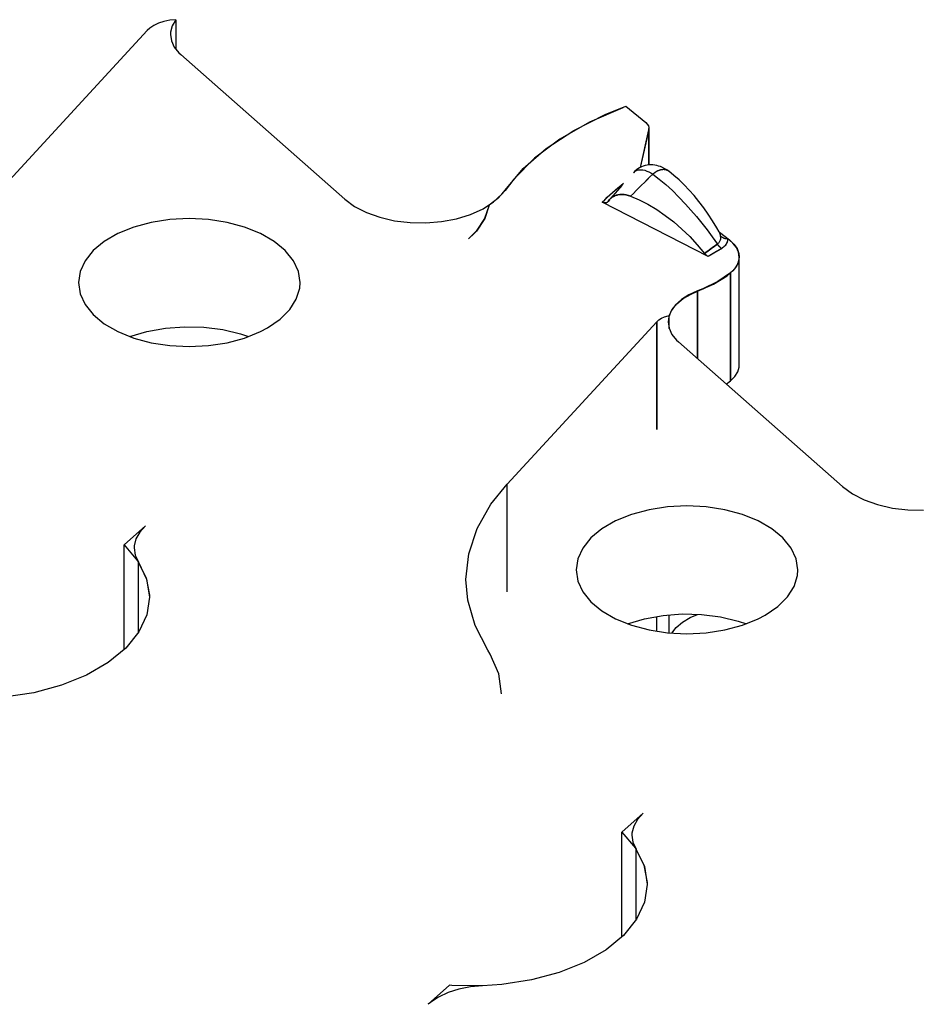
# Model space of a CAD drawing. Header units: inches. Extents: x 3 to 289, y 4 to 291.
# Tile 547 of 634: x 183.41 to 184.69, y 134.66 to 136.06. Entities that reach past the tile are written whole.
import ezdxf

# ---------------------------------------------------------------- set-up
doc = ezdxf.new("R2010")
doc.units = ezdxf.units.IN
doc.header["$LTSCALE"] = 0.5
doc.header["$MEASUREMENT"] = 0
doc.layers.add('DBU', color=7, linetype='Continuous')

msp = doc.modelspace()

# ---------------------------------------------------------------- linework, layer by layer
at = {"layer": 'DBU', "color": 30, "linetype": 'Continuous'}
for p, q in [((183.6048, 136.0534), (183.5991, 136.0495)), ((183.6116, 136.0566), (183.6048, 136.0534)), ((183.6192, 136.059), (183.6116, 136.0566)), ((183.6275, 136.0607), (183.6192, 136.059)), ((183.6361, 136.0615), (183.6275, 136.0607)), ((183.631, 136.053), (183.6286, 136.044)), ((183.6361, 136.0615), (183.631, 136.053)), ((183.6361, 136.0615), (183.6361, 136.0193)), ((183.5955, 136.0462), (183.3829, 135.8153)), ((183.5991, 136.0495), (183.5955, 136.0462)), ((183.6286, 136.044), (183.6283, 136.0404)), ((183.6283, 136.0404), (183.6297, 136.0314)), ((183.6297, 136.0314), (183.6338, 136.0226)), ((183.6338, 136.0226), (183.6404, 136.0144)), ((183.6404, 136.0144), (183.6431, 136.0119)), ((183.6431, 136.0119), (183.8762, 135.8064)), ((184.246, 135.9266), (184.2756, 135.9385)), ((184.2756, 135.9385), (184.3037, 135.9153)), ((184.2013, 135.9042), (184.246, 135.9266)), ((184.271, 135.9364), (184.2237, 135.9158)), ((184.2237, 135.9158), (184.1816, 135.8918)), ((184.3037, 135.9153), (184.3059, 135.9131)), ((184.3059, 135.9131), (184.3074, 135.9108)), ((184.3074, 135.9108), (184.3081, 135.9083)), ((184.1623, 135.8786), (184.2013, 135.9042)), ((184.308, 135.9052), (184.2959, 135.8515)), ((184.296, 135.8516), (184.308, 135.9048)), ((184.3082, 135.907), (184.308, 135.9052)), ((184.308, 135.9048), (184.3082, 135.9066)), ((184.3081, 135.9083), (184.3082, 135.907)), ((184.3082, 135.8551), (184.3082, 135.907)), ((184.3082, 135.8551), (184.3082, 135.9066)), ((184.1816, 135.8918), (184.1456, 135.8647)), ((184.1296, 135.8501), (184.1623, 135.8786)), ((184.1456, 135.8647), (184.1162, 135.835)), ((184.3028, 135.8542), (184.3001, 135.8534)), ((184.3055, 135.8547), (184.3028, 135.8542)), ((184.3082, 135.8551), (184.3055, 135.8547)), ((184.311, 135.8552), (184.3082, 135.8551)), ((184.3138, 135.8551), (184.311, 135.8552)), ((184.3165, 135.8548), (184.3138, 135.8551)), ((184.3193, 135.8543), (184.3165, 135.8548)), ((184.3219, 135.8536), (184.3193, 135.8543)), ((184.1038, 135.8193), (184.1296, 135.8501)), ((184.2882, 135.8461), (184.2863, 135.8441)), ((184.2863, 135.8441), (184.287, 135.8449)), ((184.287, 135.8449), (184.2887, 135.8463)), ((184.2904, 135.848), (184.2882, 135.8461)), ((184.2887, 135.8463), (184.2906, 135.8473)), ((184.2926, 135.8496), (184.2904, 135.848)), ((184.2906, 135.8473), (184.2926, 135.848)), ((184.295, 135.8511), (184.2926, 135.8496)), ((184.2926, 135.848), (184.2949, 135.8484)), ((184.2949, 135.8484), (184.2972, 135.8484)), ((184.2975, 135.8523), (184.295, 135.8511)), ((184.2972, 135.8484), (184.2997, 135.8481)), ((184.3001, 135.8534), (184.2975, 135.8523)), ((184.2997, 135.8481), (184.3024, 135.8475)), ((184.3024, 135.8475), (184.3051, 135.8465)), ((184.3051, 135.8465), (184.3079, 135.8453)), ((184.3079, 135.8453), (184.3107, 135.8437)), ((184.3107, 135.8437), (184.3136, 135.8419)), ((184.3246, 135.8527), (184.3219, 135.8536)), ((184.3277, 135.8514), (184.3246, 135.8527)), ((184.3308, 135.8498), (184.3277, 135.8514)), ((184.3337, 135.848), (184.3308, 135.8498)), ((184.3365, 135.8461), (184.3337, 135.848)), ((184.3438, 135.8403), (184.3365, 135.8461)), ((184.351, 135.834), (184.3438, 135.8403)), ((184.1162, 135.835), (184.1038, 135.8189)), ((184.2703, 135.8263), (184.2537, 135.8075)), ((184.3583, 135.827), (184.351, 135.834)), ((184.3654, 135.8195), (184.3583, 135.827)), ((184.0875, 135.8026), (184.0993, 135.8136)), ((184.1038, 135.8189), (184.0936, 135.8074)), ((184.0993, 135.8136), (184.1038, 135.8193)), ((184.2603, 135.8116), (184.2629, 135.8124)), ((184.2629, 135.8124), (184.2655, 135.813)), ((184.2655, 135.813), (184.2687, 135.8132)), ((184.2687, 135.8132), (184.2719, 135.8131)), ((184.2719, 135.8131), (184.2753, 135.8127)), ((184.2753, 135.8127), (184.2787, 135.8118)), ((184.2787, 135.8118), (184.2822, 135.8107)), ((184.3724, 135.8116), (184.3654, 135.8195)), ((183.8762, 135.8064), (183.8901, 135.7962)), ((184.0725, 135.7929), (184.0875, 135.8026)), ((184.0814, 135.7978), (184.0751, 135.779)), ((184.0936, 135.8074), (184.0814, 135.7978)), ((184.3924, 135.7251), (184.2417, 135.8022)), ((184.2424, 135.8018), (184.2417, 135.8022)), ((184.243, 135.8016), (184.2424, 135.8018)), ((184.2437, 135.8014), (184.243, 135.8016)), ((184.2443, 135.8012), (184.2437, 135.8014)), ((184.2449, 135.8011), (184.2443, 135.8012)), ((184.2455, 135.801), (184.2449, 135.8011)), ((184.246, 135.801), (184.2455, 135.801)), ((184.2466, 135.8011), (184.246, 135.801)), ((184.2472, 135.8012), (184.2466, 135.8011)), ((184.2477, 135.8013), (184.2472, 135.8012)), ((184.2482, 135.8015), (184.2477, 135.8013)), ((184.2486, 135.8018), (184.2482, 135.8015)), ((184.2491, 135.8021), (184.2486, 135.8018)), ((184.2495, 135.8024), (184.2491, 135.8021)), ((184.2491, 135.8021), (184.2491, 135.8021)), ((184.2498, 135.8028), (184.2495, 135.8024)), ((184.2501, 135.8033), (184.2498, 135.8028)), ((184.2501, 135.8033), (184.2518, 135.8054)), ((184.2518, 135.8054), (184.2525, 135.8063)), ((184.2537, 135.8075), (184.2557, 135.8091)), ((184.2557, 135.8091), (184.2579, 135.8105)), ((184.2579, 135.8105), (184.2603, 135.8116)), ((184.2822, 135.8107), (184.2945, 135.8055)), ((184.2945, 135.8055), (184.3068, 135.7992)), ((184.3068, 135.7992), (184.3192, 135.7919)), ((184.3793, 135.8032), (184.3724, 135.8116)), ((184.386, 135.7944), (184.3793, 135.8032)), ((183.8901, 135.7962), (183.9069, 135.7875)), ((183.9069, 135.7875), (183.926, 135.7807)), ((184.035, 135.7787), (184.0548, 135.7849)), ((184.0548, 135.7849), (184.0725, 135.7929)), ((184.3192, 135.7919), (184.3314, 135.7835)), ((184.3925, 135.7852), (184.386, 135.7944)), ((184.3987, 135.7757), (184.3925, 135.7852)), ((183.6012, 135.7734), (183.5763, 135.7667)), ((183.6277, 135.7775), (183.6012, 135.7734)), ((183.6551, 135.7789), (183.6277, 135.7775)), ((183.6824, 135.7775), (183.6551, 135.7789)), ((183.7089, 135.7734), (183.6824, 135.7775)), ((183.7338, 135.7667), (183.7089, 135.7734)), ((183.926, 135.7807), (183.9469, 135.7759)), ((183.9469, 135.7759), (183.9689, 135.7732)), ((183.9689, 135.7732), (183.9914, 135.7728)), ((183.9914, 135.7728), (184.0136, 135.7747)), ((184.0136, 135.7747), (184.035, 135.7787)), ((184.0751, 135.779), (184.0631, 135.761)), ((184.3314, 135.7835), (184.3434, 135.7742)), ((184.3434, 135.7742), (184.3549, 135.7641)), ((184.4047, 135.7659), (184.3987, 135.7757)), ((183.5538, 135.7576), (183.5344, 135.7464)), ((183.5763, 135.7667), (183.5538, 135.7576)), ((183.7563, 135.7576), (183.7338, 135.7667)), ((183.7757, 135.7464), (183.7563, 135.7576)), ((184.0601, 135.7576), (184.0518, 135.7502)), ((184.0631, 135.761), (184.0601, 135.7576)), ((184.3549, 135.7641), (184.3661, 135.7533)), ((184.4079, 135.7603), (184.4047, 135.7659)), ((184.4069, 135.7607), (184.4073, 135.7604)), ((184.4082, 135.7598), (184.4078, 135.7605)), ((184.4079, 135.7603), (184.4082, 135.7596)), ((184.4086, 135.7592), (184.4082, 135.7598)), ((184.4082, 135.7596), (184.4086, 135.7585)), ((184.4084, 135.7595), (184.4227, 135.7486)), ((184.4091, 135.7587), (184.4086, 135.7592)), ((184.4086, 135.7585), (184.409, 135.7573)), ((184.409, 135.7573), (184.4093, 135.756)), ((184.4094, 135.7584), (184.4091, 135.7587)), ((184.4093, 135.756), (184.4096, 135.7545)), ((184.4097, 135.7582), (184.4094, 135.7584)), ((184.4099, 135.758), (184.4097, 135.7582)), ((183.5344, 135.7464), (183.5187, 135.7334)), ((183.7915, 135.7334), (183.7757, 135.7464)), ((184.3661, 135.7533), (184.3769, 135.7417)), ((184.4062, 135.7433), (184.4054, 135.7427)), ((184.4069, 135.7439), (184.4062, 135.7433)), ((184.4075, 135.7446), (184.4069, 135.7439)), ((184.408, 135.7452), (184.4075, 135.7446)), ((184.4086, 135.7462), (184.408, 135.7452)), ((184.4091, 135.7472), (184.4086, 135.7462)), ((184.4094, 135.7482), (184.4091, 135.7472)), ((184.4098, 135.7498), (184.4094, 135.7482)), ((184.4096, 135.7545), (184.4098, 135.753)), ((184.4096, 135.7545), (184.4102, 135.7539)), ((184.4098, 135.753), (184.4099, 135.7514)), ((184.4099, 135.7514), (184.4098, 135.7498)), ((184.4102, 135.7539), (184.4108, 135.7533)), ((184.4108, 135.7533), (184.4116, 135.7528)), ((184.4116, 135.7528), (184.4123, 135.7523)), ((184.4123, 135.7523), (184.4132, 135.7518)), ((184.4132, 135.7518), (184.414, 135.7514)), ((184.414, 135.7514), (184.4149, 135.7511)), ((184.4149, 135.7511), (184.4159, 135.7508)), ((184.4159, 135.7508), (184.4168, 135.7506)), ((184.4168, 135.7506), (184.4178, 135.7505)), ((184.4178, 135.7425), (184.4171, 135.7414)), ((184.4178, 135.7505), (184.4188, 135.7504)), ((184.4186, 135.7441), (184.4178, 135.7425)), ((184.4192, 135.7457), (184.4186, 135.7441)), ((184.4188, 135.7504), (184.4198, 135.7504)), ((184.4196, 135.7473), (184.4192, 135.7457)), ((184.4198, 135.7489), (184.4196, 135.7473)), ((184.4198, 135.7504), (184.4198, 135.7489)), ((184.4227, 135.7486), (184.429, 135.7427)), ((184.4273, 135.7441), (184.4227, 135.7482)), ((184.4324, 135.7378), (184.4273, 135.7441)), ((184.429, 135.7427), (184.4335, 135.7363)), ((183.5187, 135.7334), (183.5071, 135.7191)), ((183.8031, 135.7191), (183.7915, 135.7334)), ((184.3769, 135.7417), (184.3872, 135.7295)), ((184.3879, 135.7287), (184.3872, 135.7295)), ((184.3886, 135.7279), (184.3879, 135.7287)), ((184.3894, 135.7272), (184.3886, 135.7279)), ((184.4129, 135.7374), (184.4116, 135.7365)), ((184.4142, 135.7384), (184.4129, 135.7374)), ((184.4153, 135.7394), (184.4142, 135.7384)), ((184.4163, 135.7404), (184.4153, 135.7394)), ((184.4171, 135.7414), (184.4163, 135.7404)), ((184.4355, 135.7312), (184.4324, 135.7378)), ((184.4335, 135.7363), (184.436, 135.7295)), ((184.4365, 135.7242), (184.4355, 135.7312)), ((184.436, 135.7295), (184.4365, 135.7247)), ((183.5071, 135.7191), (183.5, 135.7038)), ((183.8102, 135.7038), (183.8031, 135.7191)), ((184.3901, 135.7266), (184.3894, 135.7272)), ((184.3909, 135.726), (184.3901, 135.7266)), ((184.3916, 135.7255), (184.3909, 135.726)), ((184.3924, 135.7251), (184.3916, 135.7255)), ((184.4302, 135.7076), (184.4343, 135.7141)), ((184.4355, 135.7177), (184.4324, 135.7111)), ((184.4343, 135.7141), (184.4363, 135.721)), ((184.4365, 135.7247), (184.4355, 135.7177)), ((184.4363, 135.721), (184.4365, 135.7242)), ((184.4365, 135.5712), (184.4365, 135.7247)), ((184.4365, 135.5712), (184.4365, 135.7242)), ((183.5, 135.7038), (183.4976, 135.688)), ((183.8126, 135.688), (183.8102, 135.7038)), ((184.4243, 135.702), (184.4062, 135.6894)), ((184.4192, 135.6976), (184.4243, 135.7016)), ((184.4243, 135.7016), (184.4302, 135.7076)), ((184.4273, 135.7048), (184.4243, 135.702)), ((184.4324, 135.7111), (184.4273, 135.7048)), ((183.4976, 135.688), (183.5, 135.6722)), ((183.812, 135.68), (183.8126, 135.688)), ((184.4062, 135.6894), (184.3846, 135.6789)), ((184.4, 135.6856), (184.4192, 135.6976)), ((183.5, 135.6722), (183.5071, 135.6569)), ((183.8072, 135.6644), (183.812, 135.68)), ((184.3774, 135.6761), (184.3649, 135.6706)), ((184.368, 135.6717), (184.3774, 135.6757)), ((184.3774, 135.6757), (184.4, 135.6856)), ((184.3846, 135.6789), (184.3774, 135.6761)), ((183.7978, 135.6495), (183.8072, 135.6644)), ((184.341, 135.6498), (184.3477, 135.658)), ((184.3543, 135.664), (184.3458, 135.6564)), ((184.3477, 135.658), (184.3568, 135.6654)), ((184.3649, 135.6706), (184.3543, 135.664)), ((184.3568, 135.6654), (184.368, 135.6717)), ((183.5071, 135.6569), (183.5187, 135.6425)), ((183.7841, 135.6358), (183.7978, 135.6495)), ((184.3397, 135.648), (184.3363, 135.6392)), ((184.3369, 135.641), (184.341, 135.6498)), ((184.3458, 135.6564), (184.3397, 135.648)), ((183.5187, 135.6425), (183.5344, 135.6295)), ((183.7664, 135.6237), (183.7841, 135.6358)), ((184.1067, 135.4015), (184.3194, 135.6324)), ((184.3194, 135.6324), (184.3223, 135.635)), ((184.3223, 135.635), (184.3261, 135.6373)), ((184.3261, 135.6373), (184.3304, 135.6392)), ((184.3304, 135.6392), (184.3353, 135.6407)), ((184.3353, 135.6407), (184.3369, 135.641)), ((184.3363, 135.6392), (184.3354, 135.6321)), ((184.3354, 135.6321), (184.3368, 135.6231)), ((184.3369, 135.6229), (184.3369, 135.641)), ((183.5344, 135.6295), (183.5538, 135.6183)), ((183.5538, 135.6183), (183.5763, 135.6092)), ((183.5706, 135.6112), (183.595, 135.6185)), ((183.595, 135.6185), (183.6212, 135.6233)), ((183.6212, 135.6233), (183.6484, 135.6253)), ((183.6484, 135.6253), (183.6758, 135.6246)), ((183.6758, 135.6246), (183.7026, 135.6212)), ((183.7026, 135.6212), (183.728, 135.6151)), ((183.7338, 135.6092), (183.7563, 135.6183)), ((183.7563, 135.6183), (183.7664, 135.6237)), ((184.3368, 135.6231), (184.3409, 135.6144)), ((183.5763, 135.6092), (183.6012, 135.6025)), ((183.6012, 135.6025), (183.6277, 135.5984)), ((183.6824, 135.5984), (183.7089, 135.6025)), ((183.7089, 135.6025), (183.7338, 135.6092)), ((183.728, 135.6151), (183.7395, 135.6112)), ((184.3409, 135.6144), (184.3475, 135.6062)), ((184.3475, 135.6062), (184.3502, 135.6037)), ((184.3502, 135.6037), (184.5833, 135.3981)), ((183.6277, 135.5984), (183.6551, 135.597)), ((183.6551, 135.597), (183.6824, 135.5984)), ((184.4302, 135.5545), (184.4343, 135.561)), ((184.4302, 135.5545), (184.4343, 135.561)), ((184.4343, 135.561), (184.4363, 135.5679)), ((184.4343, 135.561), (184.4363, 135.5679)), ((184.4363, 135.5679), (184.4365, 135.5712)), ((184.4363, 135.5679), (184.4365, 135.5712)), ((184.4181, 135.5437), (184.4243, 135.5485)), ((184.4181, 135.5437), (184.4243, 135.5485)), ((184.4243, 135.5485), (184.4302, 135.5545)), ((184.4243, 135.5485), (184.4302, 135.5545)), ((184.0838, 135.3729), (184.1067, 135.4015)), ((184.5833, 135.3981), (184.5972, 135.3879)), ((184.5972, 135.3879), (184.614, 135.3793)), ((184.614, 135.3793), (184.6331, 135.3724)), ((184.0641, 135.3383), (184.0838, 135.3729)), ((184.3083, 135.3652), (184.2834, 135.3585)), ((184.3348, 135.3693), (184.3083, 135.3652)), ((184.3622, 135.3707), (184.3348, 135.3693)), ((184.3895, 135.3693), (184.3622, 135.3707)), ((184.416, 135.3652), (184.3895, 135.3693)), ((184.4409, 135.3585), (184.416, 135.3652)), ((184.6331, 135.3724), (184.654, 135.3676)), ((184.654, 135.3676), (184.676, 135.365)), ((184.676, 135.365), (184.6985, 135.3646)), ((184.2834, 135.3585), (184.2609, 135.3494)), ((184.4634, 135.3494), (184.4409, 135.3585)), ((183.593, 135.3423), (183.5627, 135.3154)), ((184.0522, 135.3024), (184.0641, 135.3383)), ((184.2415, 135.3382), (184.2258, 135.3252)), ((184.2609, 135.3494), (184.2415, 135.3382)), ((184.4828, 135.3382), (184.4634, 135.3494)), ((184.4986, 135.3252), (184.4828, 135.3382)), ((184.2258, 135.3252), (184.2142, 135.3108)), ((184.5102, 135.3108), (184.4986, 135.3252)), ((183.5627, 135.1664), (183.5627, 135.3154)), ((183.5627, 135.3154), (183.5818, 135.2928)), ((184.2142, 135.3108), (184.2071, 135.2955)), ((184.5173, 135.2955), (184.5102, 135.3108)), ((184.0482, 135.266), (184.0522, 135.3024)), ((184.2071, 135.2955), (184.2047, 135.2797)), ((184.5197, 135.2797), (184.5173, 135.2955)), ((183.5818, 135.2928), (183.5939, 135.2686)), ((183.5939, 135.2686), (183.5985, 135.2436)), ((184.2047, 135.2797), (184.2071, 135.2639)), ((184.5143, 135.2562), (184.5191, 135.2718)), ((184.5191, 135.2718), (184.5197, 135.2797)), ((184.0508, 135.2366), (184.0482, 135.266)), ((184.2071, 135.2639), (184.2142, 135.2486)), ((184.5049, 135.2413), (184.5143, 135.2562)), ((183.5986, 135.2409), (183.5948, 135.2158)), ((183.5985, 135.2436), (183.5986, 135.2409)), ((184.2142, 135.2486), (184.2258, 135.2343)), ((184.4912, 135.2276), (184.5049, 135.2413)), ((184.0612, 135.2006), (184.0508, 135.2366)), ((184.2258, 135.2343), (184.2415, 135.2213)), ((184.4735, 135.2154), (184.4912, 135.2276)), ((183.5948, 135.2158), (183.5835, 135.1915)), ((184.2415, 135.2213), (184.2609, 135.2101)), ((184.2777, 135.203), (184.3021, 135.2103)), ((184.3021, 135.2103), (184.3283, 135.215)), ((184.3283, 135.215), (184.3555, 135.2171)), ((184.3369, 135.19), (184.3369, 135.216)), ((184.3555, 135.2171), (184.3829, 135.2164)), ((184.3558, 135.2054), (184.3668, 135.2119)), ((184.3668, 135.2119), (184.3774, 135.2164)), ((184.3829, 135.2164), (184.4097, 135.2129)), ((184.4097, 135.2129), (184.4351, 135.2068)), ((184.4634, 135.2101), (184.4735, 135.2154)), ((184.0794, 135.1656), (184.0612, 135.2006)), ((184.2609, 135.2101), (184.2834, 135.201)), ((184.2834, 135.201), (184.3083, 135.1943)), ((184.3405, 135.1897), (184.347, 135.1979)), ((184.347, 135.1979), (184.3558, 135.2054)), ((184.416, 135.1943), (184.4409, 135.201)), ((184.4351, 135.2068), (184.4466, 135.203)), ((184.4409, 135.201), (184.4634, 135.2101)), ((183.5835, 135.1915), (183.5651, 135.1687)), ((184.3083, 135.1943), (184.3348, 135.1902)), ((184.3348, 135.1902), (184.3622, 135.1888)), ((184.3622, 135.1888), (184.3895, 135.1902)), ((184.3895, 135.1902), (184.416, 135.1943)), ((183.5651, 135.1687), (183.5401, 135.1481)), ((184.0828, 135.1601), (184.0794, 135.1656)), ((184.0947, 135.1322), (184.0828, 135.1601)), ((183.5401, 135.1481), (183.5093, 135.1303)), ((183.5093, 135.1303), (183.4736, 135.1159)), ((184.0986, 135.1036), (184.0947, 135.1322)), ((183.4736, 135.1159), (183.4341, 135.1052)), ((183.4341, 135.1052), (183.392, 135.0987)), ((184.3001, 134.9341), (184.2698, 134.9071)), ((184.2698, 134.7581), (184.2698, 134.9071)), ((184.2698, 134.9071), (184.2889, 134.8845)), ((184.2889, 134.8845), (184.301, 134.8603)), ((184.301, 134.8603), (184.3056, 134.8353)), ((184.3057, 134.8326), (184.3019, 134.8075)), ((184.3056, 134.8353), (184.3057, 134.8326)), ((184.3019, 134.8075), (184.2906, 134.7832)), ((184.2906, 134.7832), (184.2722, 134.7604)), ((184.2722, 134.7604), (184.2472, 134.7398)), ((184.2472, 134.7398), (184.2164, 134.722)), ((184.2164, 134.722), (184.1807, 134.7076)), ((184.1807, 134.7076), (184.1412, 134.697)), ((184.1412, 134.697), (184.0991, 134.6905)), ((184.0249, 134.6894), (183.9945, 134.6624)), ((184.0283, 134.6891), (184.0249, 134.6894)), ((184.0719, 134.6886), (184.0283, 134.6891)), ((184.0991, 134.6905), (184.0719, 134.6886))]:
    msp.add_line(p, q, dxfattribs=at)
at = {"layer": 'DBU', "color": 6, "linetype": 'Continuous'}
for p, q in [((184.271, 135.9364), (184.2237, 135.9158)), ((184.2237, 135.9158), (184.1816, 135.8918)), ((184.296, 135.8516), (184.308, 135.9048)), ((184.3082, 135.9066), (184.308, 135.9048)), ((184.3082, 135.8551), (184.3082, 135.9066)), ((184.1816, 135.8918), (184.1456, 135.8647)), ((184.1456, 135.8647), (184.1162, 135.835)), ((184.3028, 135.8542), (184.3001, 135.8534)), ((184.3055, 135.8547), (184.3028, 135.8542)), ((184.3082, 135.8551), (184.3055, 135.8547)), ((184.311, 135.8552), (184.3082, 135.8551)), ((184.3138, 135.8551), (184.311, 135.8552)), ((184.3165, 135.8548), (184.3138, 135.8551)), ((184.3193, 135.8543), (184.3165, 135.8548)), ((184.3219, 135.8536), (184.3193, 135.8543)), ((184.2882, 135.8461), (184.2863, 135.8441)), ((184.2868, 135.8446), (184.287, 135.8449)), ((184.287, 135.8449), (184.2887, 135.8463)), ((184.2904, 135.848), (184.2882, 135.8461)), ((184.2887, 135.8463), (184.2906, 135.8473)), ((184.2926, 135.8496), (184.2904, 135.848)), ((184.2906, 135.8473), (184.2926, 135.848)), ((184.295, 135.8511), (184.2926, 135.8496)), ((184.2926, 135.848), (184.2949, 135.8484)), ((184.2949, 135.8484), (184.2972, 135.8484)), ((184.2975, 135.8523), (184.295, 135.8511)), ((184.2972, 135.8484), (184.2997, 135.8481)), ((184.3001, 135.8534), (184.2975, 135.8523)), ((184.2997, 135.8481), (184.3024, 135.8475)), ((184.3024, 135.8475), (184.3051, 135.8465)), ((184.3051, 135.8465), (184.3079, 135.8453)), ((184.3079, 135.8453), (184.3107, 135.8437)), ((184.3107, 135.8437), (184.3136, 135.8419)), ((184.3246, 135.8527), (184.3219, 135.8536)), ((184.3277, 135.8514), (184.3246, 135.8527)), ((184.3308, 135.8498), (184.3277, 135.8514)), ((184.3337, 135.848), (184.3308, 135.8498)), ((184.3365, 135.8461), (184.3337, 135.848)), ((184.3438, 135.8403), (184.3365, 135.8461)), ((184.351, 135.834), (184.3438, 135.8403)), ((184.1162, 135.835), (184.1038, 135.8189)), ((184.2703, 135.8263), (184.2537, 135.8075)), ((184.3583, 135.827), (184.351, 135.834)), ((184.3654, 135.8195), (184.3583, 135.827)), ((184.1038, 135.8189), (184.0936, 135.8074)), ((184.2616, 135.812), (184.2588, 135.8109)), ((184.2642, 135.8127), (184.2616, 135.812)), ((184.2669, 135.8131), (184.2642, 135.8127)), ((184.2698, 135.8132), (184.2669, 135.8131)), ((184.2728, 135.813), (184.2698, 135.8132)), ((184.2759, 135.8125), (184.2728, 135.813)), ((184.279, 135.8118), (184.2759, 135.8125)), ((184.2822, 135.8107), (184.279, 135.8118)), ((184.3724, 135.8116), (184.3654, 135.8195)), ((184.0814, 135.7978), (184.0748, 135.779)), ((184.0936, 135.8074), (184.0814, 135.7978)), ((184.3924, 135.7251), (184.2417, 135.8022)), ((184.2424, 135.8018), (184.2417, 135.8022)), ((184.243, 135.8016), (184.2424, 135.8018)), ((184.2436, 135.8014), (184.243, 135.8016)), ((184.2442, 135.8012), (184.2436, 135.8014)), ((184.2449, 135.8011), (184.2442, 135.8012)), ((184.2454, 135.8011), (184.2449, 135.8011)), ((184.246, 135.8011), (184.2454, 135.8011)), ((184.2466, 135.8011), (184.246, 135.8011)), ((184.2472, 135.8012), (184.2466, 135.8011)), ((184.2477, 135.8014), (184.2472, 135.8012)), ((184.2482, 135.8016), (184.2477, 135.8014)), ((184.2486, 135.8018), (184.2482, 135.8016)), ((184.2491, 135.8021), (184.2486, 135.8018)), ((184.2495, 135.8024), (184.2491, 135.8022)), ((184.2491, 135.8022), (184.2491, 135.8021)), ((184.2498, 135.8028), (184.2495, 135.8024)), ((184.2501, 135.8033), (184.2498, 135.8028)), ((184.252, 135.8057), (184.2501, 135.8033)), ((184.2525, 135.8063), (184.252, 135.8057)), ((184.2538, 135.8075), (184.2525, 135.8063)), ((184.254, 135.8077), (184.2538, 135.8075)), ((184.2563, 135.8095), (184.254, 135.8077)), ((184.2588, 135.8109), (184.2563, 135.8095)), ((184.2822, 135.8107), (184.2945, 135.8055)), ((184.2945, 135.8055), (184.3068, 135.7992)), ((184.3068, 135.7992), (184.3192, 135.7919)), ((184.3793, 135.8032), (184.3724, 135.8116)), ((184.386, 135.7944), (184.3793, 135.8032)), ((184.3192, 135.7919), (184.3314, 135.7835)), ((184.3925, 135.7852), (184.386, 135.7944)), ((184.3987, 135.7757), (184.3925, 135.7852)), ((184.0748, 135.779), (184.0626, 135.7611)), ((184.3314, 135.7835), (184.3434, 135.7742)), ((184.3434, 135.7742), (184.3549, 135.7641)), ((184.4047, 135.7659), (184.3987, 135.7757)), ((184.0626, 135.7611), (184.0518, 135.7502)), ((184.3549, 135.7641), (184.3661, 135.7533)), ((184.4079, 135.7603), (184.4047, 135.7659)), ((184.4082, 135.7598), (184.4078, 135.7605)), ((184.4079, 135.7603), (184.4082, 135.7596)), ((184.4086, 135.7592), (184.4082, 135.7598)), ((184.4082, 135.7596), (184.4086, 135.7585)), ((184.4091, 135.7587), (184.4086, 135.7592)), ((184.4086, 135.7585), (184.409, 135.7573)), ((184.409, 135.7573), (184.4093, 135.756)), ((184.4094, 135.7584), (184.4091, 135.7587)), ((184.4093, 135.756), (184.4096, 135.7545)), ((184.4097, 135.7582), (184.4094, 135.7584)), ((184.4099, 135.758), (184.4097, 135.7582)), ((184.3661, 135.7533), (184.3769, 135.7417)), ((184.4062, 135.7433), (184.4054, 135.7427)), ((184.4069, 135.7439), (184.4062, 135.7433)), ((184.4075, 135.7446), (184.4069, 135.7439)), ((184.408, 135.7452), (184.4075, 135.7446)), ((184.4086, 135.7462), (184.408, 135.7452)), ((184.4091, 135.7472), (184.4086, 135.7462)), ((184.4094, 135.7482), (184.4091, 135.7472)), ((184.4098, 135.7498), (184.4094, 135.7482)), ((184.4096, 135.7545), (184.4098, 135.753)), ((184.4096, 135.7545), (184.4101, 135.7539)), ((184.4098, 135.753), (184.4099, 135.7514)), ((184.4099, 135.7514), (184.4098, 135.7498)), ((184.4101, 135.7539), (184.4108, 135.7534)), ((184.4108, 135.7534), (184.4115, 135.7528)), ((184.4115, 135.7528), (184.4122, 135.7524)), ((184.4122, 135.7524), (184.413, 135.7519)), ((184.413, 135.7519), (184.4138, 135.7515)), ((184.4138, 135.7515), (184.4147, 135.7512)), ((184.4147, 135.7512), (184.4156, 135.7509)), ((184.4156, 135.7509), (184.4166, 135.7507)), ((184.4166, 135.7507), (184.4177, 135.7505)), ((184.4178, 135.7424), (184.417, 135.7413)), ((184.4177, 135.7505), (184.4187, 135.7504)), ((184.4186, 135.744), (184.4178, 135.7424)), ((184.4192, 135.7456), (184.4186, 135.744)), ((184.4187, 135.7504), (184.4198, 135.7504)), ((184.4196, 135.7471), (184.4192, 135.7456)), ((184.4198, 135.7487), (184.4196, 135.7471)), ((184.4198, 135.7504), (184.4198, 135.7487)), ((184.4273, 135.7441), (184.4227, 135.7482)), ((184.4324, 135.7378), (184.4273, 135.7441)), ((184.3769, 135.7417), (184.3872, 135.7295)), ((184.3877, 135.7289), (184.3872, 135.7295)), ((184.3882, 135.7283), (184.3877, 135.7289)), ((184.3888, 135.7277), (184.3882, 135.7283)), ((184.4129, 135.7374), (184.4116, 135.7365)), ((184.4141, 135.7383), (184.4129, 135.7374)), ((184.4152, 135.7392), (184.4141, 135.7383)), ((184.4161, 135.7402), (184.4152, 135.7392)), ((184.417, 135.7413), (184.4161, 135.7402)), ((184.4355, 135.7312), (184.4324, 135.7378)), ((184.4365, 135.7242), (184.4355, 135.7312)), ((184.3894, 135.7272), (184.3888, 135.7277)), ((184.3901, 135.7266), (184.3894, 135.7272)), ((184.3909, 135.726), (184.3901, 135.7266)), ((184.3916, 135.7255), (184.3909, 135.726)), ((184.3924, 135.7251), (184.3916, 135.7255)), ((184.4302, 135.7076), (184.4343, 135.7141)), ((184.4343, 135.7141), (184.4363, 135.721)), ((184.4363, 135.721), (184.4365, 135.7242)), ((184.4365, 135.5712), (184.4365, 135.7242)), ((184.4243, 135.7016), (184.4062, 135.689)), ((184.4243, 135.7016), (184.4302, 135.7076)), ((184.4062, 135.689), (184.3846, 135.6784)), ((184.368, 135.6717), (184.3774, 135.6757)), ((184.3846, 135.6784), (184.3774, 135.6757)), ((184.341, 135.6498), (184.3477, 135.658)), ((184.3477, 135.658), (184.3568, 135.6654)), ((184.3568, 135.6654), (184.368, 135.6717)), ((184.3369, 135.641), (184.341, 135.6498)), ((184.1067, 135.4015), (184.3194, 135.6324)), ((184.3194, 135.6324), (184.3223, 135.635)), ((184.3223, 135.635), (184.3261, 135.6373)), ((184.3261, 135.6373), (184.3304, 135.6392)), ((184.3304, 135.6392), (184.3353, 135.6407)), ((184.3353, 135.6407), (184.3369, 135.641)), ((184.3369, 135.6229), (184.3369, 135.641)), ((184.4302, 135.5545), (184.4343, 135.561)), ((184.4343, 135.561), (184.4363, 135.5679)), ((184.4363, 135.5679), (184.4365, 135.5712)), ((184.4181, 135.5437), (184.4243, 135.5485)), ((184.4243, 135.5485), (184.4302, 135.5545)), ((184.0838, 135.3729), (184.1067, 135.4015)), ((184.0641, 135.3383), (184.0838, 135.3729)), ((183.593, 135.3423), (183.5848, 135.3334)), ((184.0522, 135.3024), (184.0641, 135.3383)), ((183.5794, 135.3239), (183.577, 135.3139)), ((183.5848, 135.3334), (183.5794, 135.3239)), ((183.577, 135.3139), (183.5769, 135.3109)), ((183.5769, 135.3109), (183.5784, 135.3008)), ((183.5784, 135.3008), (183.5829, 135.2911)), ((184.0482, 135.266), (184.0522, 135.3024)), ((183.5829, 135.2911), (183.5831, 135.2909)), ((183.5831, 135.2909), (183.5945, 135.2666)), ((183.5945, 135.2666), (183.5986, 135.2415)), ((184.0508, 135.2367), (184.0482, 135.266)), ((183.5986, 135.2409), (183.5948, 135.2158)), ((183.5986, 135.2415), (183.5986, 135.2409)), ((184.0612, 135.2007), (184.0508, 135.2367)), ((183.5948, 135.2158), (183.5835, 135.1915)), ((184.0793, 135.1657), (184.0612, 135.2007)), ((183.5835, 135.1915), (183.5651, 135.1687)), ((183.5651, 135.1687), (183.5401, 135.1481)), ((184.0828, 135.1601), (184.0793, 135.1657)), ((184.0947, 135.1322), (184.0828, 135.1601)), ((183.5401, 135.1481), (183.5093, 135.1303)), ((183.5093, 135.1303), (183.4736, 135.1159)), ((184.0986, 135.1036), (184.0947, 135.1322)), ((183.4736, 135.1159), (183.4341, 135.1052)), ((183.4341, 135.1052), (183.392, 135.0987)), ((184.3001, 134.9341), (184.2919, 134.9252)), ((184.2919, 134.9252), (184.2865, 134.9156)), ((184.2841, 134.9056), (184.284, 134.9026)), ((184.284, 134.9026), (184.2855, 134.8926)), ((184.2865, 134.9156), (184.2841, 134.9056)), ((184.2855, 134.8926), (184.29, 134.8829)), ((184.29, 134.8829), (184.2902, 134.8826)), ((184.2902, 134.8826), (184.3017, 134.8584)), ((184.3017, 134.8584), (184.3057, 134.8333)), ((184.3057, 134.8326), (184.3019, 134.8075)), ((184.3057, 134.8333), (184.3057, 134.8326)), ((184.3019, 134.8075), (184.2906, 134.7832)), ((184.2906, 134.7832), (184.2722, 134.7604)), ((184.2722, 134.7604), (184.2472, 134.7398)), ((184.2472, 134.7398), (184.2164, 134.722)), ((184.2164, 134.722), (184.1807, 134.7076)), ((184.1807, 134.7076), (184.1412, 134.697)), ((184.1412, 134.697), (184.0991, 134.6905)), ((184.0229, 134.679), (184.0093, 134.6727)), ((184.0382, 134.6838), (184.0229, 134.679)), ((184.0547, 134.6871), (184.0382, 134.6838)), ((184.0719, 134.6886), (184.0547, 134.6871)), ((184.0991, 134.6905), (184.0719, 134.6886)), ((183.9978, 134.6651), (183.9945, 134.6624)), ((184.0093, 134.6727), (183.9978, 134.6651))]:
    msp.add_line(p, q, dxfattribs=at)
at = {"layer": 'DBU', "color": 4, "linetype": 'Continuous'}
for p, q in [((184.308, 135.855), (184.308, 135.9052)), ((184.308, 135.9048), (184.308, 135.855)), ((184.308, 135.855), (184.308, 135.9048)), ((184.3151, 135.8432), (184.3136, 135.8419)), ((184.315, 135.8431), (184.3136, 135.8419)), ((184.3136, 135.8419), (184.3228, 135.835)), ((184.3136, 135.8419), (184.3228, 135.835)), ((184.3165, 135.8441), (184.315, 135.8431)), ((184.3167, 135.8443), (184.3151, 135.8432)), ((184.3179, 135.8451), (184.3165, 135.8441)), ((184.3183, 135.8453), (184.3167, 135.8443)), ((184.3194, 135.8459), (184.3179, 135.8451)), ((184.3199, 135.8462), (184.3183, 135.8453)), ((184.321, 135.8467), (184.3194, 135.8459)), ((184.3215, 135.8469), (184.3199, 135.8462)), ((184.3226, 135.8473), (184.321, 135.8467)), ((184.3232, 135.8475), (184.3215, 135.8469)), ((184.3242, 135.8478), (184.3226, 135.8473)), ((184.3248, 135.848), (184.3232, 135.8475)), ((184.3257, 135.8482), (184.3242, 135.8478)), ((184.3264, 135.8483), (184.3248, 135.848)), ((184.3273, 135.8484), (184.3257, 135.8482)), ((184.3279, 135.8485), (184.3264, 135.8483)), ((184.3288, 135.8485), (184.3273, 135.8484)), ((184.3294, 135.8485), (184.3279, 135.8485)), ((184.3303, 135.8484), (184.3288, 135.8485)), ((184.3309, 135.8484), (184.3294, 135.8485)), ((184.3317, 135.8482), (184.3303, 135.8484)), ((184.3323, 135.8481), (184.3309, 135.8484)), ((184.333, 135.8479), (184.3317, 135.8482)), ((184.3336, 135.8477), (184.3323, 135.8481)), ((184.3343, 135.8474), (184.333, 135.8479)), ((184.3349, 135.8471), (184.3336, 135.8477)), ((184.3355, 135.8468), (184.3343, 135.8474)), ((184.336, 135.8464), (184.3349, 135.8471)), ((184.3365, 135.8461), (184.3355, 135.8468)), ((184.3365, 135.8461), (184.336, 135.8464)), ((184.3228, 135.835), (184.3322, 135.8272)), ((184.3228, 135.835), (184.3322, 135.8272)), ((184.3322, 135.8272), (184.3415, 135.8187)), ((184.3322, 135.8272), (184.3415, 135.8187)), ((184.3415, 135.8187), (184.3509, 135.8095)), ((184.3415, 135.8187), (184.3509, 135.8095)), ((184.3509, 135.8095), (184.3602, 135.7996)), ((184.3509, 135.8095), (184.3602, 135.7996)), ((184.3602, 135.7996), (184.3679, 135.7909)), ((184.3602, 135.7996), (184.3679, 135.7909)), ((184.3679, 135.7909), (184.3756, 135.7819)), ((184.3679, 135.7909), (184.3756, 135.7819)), ((184.3756, 135.7819), (184.3833, 135.7725)), ((184.3756, 135.7819), (184.3833, 135.7725)), ((184.3833, 135.7725), (184.3908, 135.7629)), ((184.3833, 135.7725), (184.3908, 135.7629)), ((184.3908, 135.7629), (184.3982, 135.7529)), ((184.3908, 135.7629), (184.3982, 135.7529)), ((184.3982, 135.7529), (184.4054, 135.7427)), ((184.3982, 135.7529), (184.4054, 135.7427)), ((184.4054, 135.7427), (184.406, 135.7418)), ((184.4054, 135.7427), (184.4058, 135.7421)), ((184.4058, 135.7421), (184.4063, 135.7414)), ((184.406, 135.7418), (184.4066, 135.741)), ((184.4116, 135.7365), (184.3924, 135.7251)), ((184.4063, 135.7414), (184.4067, 135.7408)), ((184.4066, 135.741), (184.4073, 135.7402)), ((184.4067, 135.7408), (184.4072, 135.7402)), ((184.4072, 135.7402), (184.4077, 135.7396)), ((184.4073, 135.7402), (184.4079, 135.7394)), ((184.4077, 135.7396), (184.4083, 135.7391)), ((184.4079, 135.7394), (184.4086, 135.7387)), ((184.4083, 135.7391), (184.4088, 135.7386)), ((184.4086, 135.7387), (184.4093, 135.7381)), ((184.4088, 135.7386), (184.4093, 135.7381)), ((184.4093, 135.7381), (184.4101, 135.7375)), ((184.4093, 135.7381), (184.4099, 135.7377)), ((184.4099, 135.7377), (184.4104, 135.7372)), ((184.4101, 135.7375), (184.4108, 135.737)), ((184.4104, 135.7372), (184.411, 135.7369)), ((184.4108, 135.737), (184.4116, 135.7365)), ((184.411, 135.7369), (184.4116, 135.7365)), ((184.4243, 135.5485), (184.4243, 135.702)), ((184.4243, 135.7016), (184.4243, 135.5485)), ((184.4243, 135.5485), (184.4243, 135.7016)), ((184.3774, 135.5796), (184.3774, 135.6761)), ((184.3774, 135.6757), (184.3774, 135.5796)), ((184.3774, 135.5796), (184.3774, 135.6757)), ((184.3194, 135.6324), (184.3194, 135.4793)), ((184.3194, 135.4793), (184.3194, 135.6324)), ((184.1067, 135.2484), (184.1067, 135.4015)), ((184.1067, 135.2484), (184.1067, 135.4015)), ((183.5831, 135.1908), (183.5831, 135.2909)), ((184.3194, 135.1922), (184.3194, 135.2137)), ((184.3774, 135.2164), (184.3774, 135.2167)), ((184.2902, 134.7826), (184.2902, 134.8826))]:
    msp.add_line(p, q, dxfattribs=at)
for centre, radius, start, end in [((185.1518, 134.9676), 1.2112, 133.7931, 135.8886), ((185.1486, 134.9709), 1.2066, 133.7891, 135.8925), ((179.9169, 141.9217), 7.6372, 305.82616, 305.99508), ((190.2451, 125.973), 11.3735, 120.85743, 120.9698)]:
    msp.add_arc(centre, radius, start, end, dxfattribs=at)
at = {"layer": 'DBU', "color": 4, "linetype": 'Continuous', "extrusion": (0, 0, -1)}
for centre, radius, start, end in [((-184.5263, 135.5121), 0.4063, 45.5483, 51.2726), ((-184.5263, 135.5121), 0.4064, 45.5486, 51.2723), ((-179.8708, 141.9854), 7.7159, 234.00578, 234.17298)]:
    msp.add_arc(centre, radius, start, end, dxfattribs=at)
at = {"layer": 'DBU', "color": 30, "linetype": 'Continuous', "extrusion": (0, 0, -1)}
msp.add_arc((-184.2685, 135.7914), 0.0218, 42.9897, 47.5672, dxfattribs=at)

doc.saveas('drawing.dxf')
